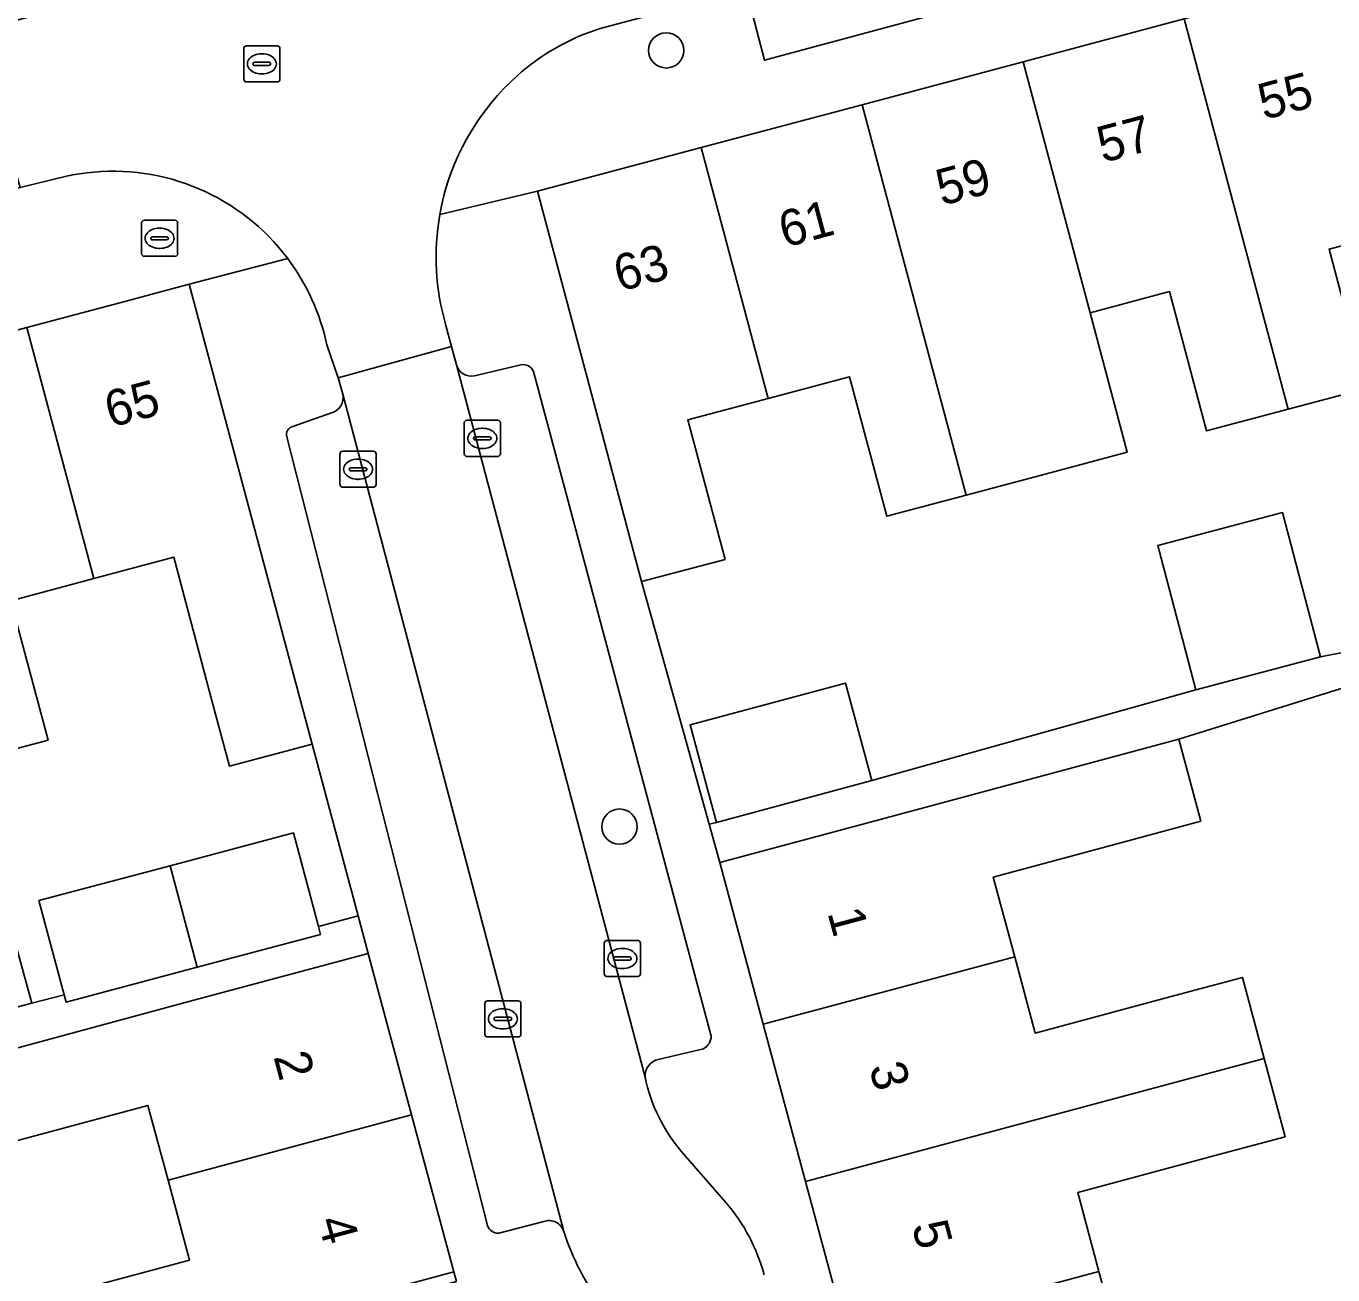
# Model space of a CAD drawing. Extents: x 162542 to 163147, y 380779 to 381521.
# Drawn here: x 162907.17 to 162943.37, y 381061.15 to 381095.77 of the extents above; entities that cross this region are included whole.
import ezdxf

# ---------------------------------------------------------------- set-up
doc = ezdxf.new("R2010")
doc.units = 0
for name, color, linetype in [('IMGEO_Boom', 7, 'Continuous'), ('IMGEO_Brandkraan', 7, 'Continuous'), ('IMGEO_Erf', 7, 'Continuous'), ('IMGEO_Kolk', 7, 'Continuous'), ('IMGEO_Muur', 7, 'Continuous'), ('IMGEO_Pand', 7, 'Continuous'), ('IMGEO_Pand_nummerreeks', 7, 'Continuous'), ('IMGEO_Parkeervlak_open', 7, 'Continuous'), ('IMGEO_Rijbaan_lokaal_open', 7, 'Continuous'), ('IMGEO_Rioolput', 7, 'Continuous'), ('IMGEO_Voetpad_open', 7, 'Continuous')]:
    doc.layers.add(name, color=color, linetype=linetype)

msp = doc.modelspace()

# ---------------------------------------------------------------- linework, layer by layer
at = {"layer": 'IMGEO_Boom'}
for centre in [(162924.902, 381095.095), (162923.608, 381073.577)]:
    msp.add_circle(centre, 0.489, dxfattribs=at)
at = {"layer": 'IMGEO_Brandkraan'}
for p, q in [((162910.364, 381089.46), (162910.364, 381090.312)), ((162910.439, 381090.386), (162911.291, 381090.386)), ((162910.852, 381090.166), (162910.877, 381090.166)), ((162911.365, 381090.312), (162911.365, 381089.46)), ((162910.623, 381089.88), (162910.623, 381089.892)), ((162911.061, 381089.843), (162910.663, 381089.843)), ((162910.666, 381089.929), (162911.064, 381089.929)), ((162911.107, 381089.892), (162911.107, 381089.88)), ((162911.291, 381089.386), (162910.439, 381089.386)), ((162910.875, 381089.606), (162910.85, 381089.606))]:
    msp.add_line(p, q, dxfattribs=at)
for points in [[(162910.364, 381089.46), (162910.364, 381090.312)], [(162910.439, 381090.386), (162911.291, 381090.386)], [(162911.365, 381090.312), (162911.365, 381089.46)], [(162911.291, 381089.386), (162910.439, 381089.386)]]:
    msp.add_lwpolyline(points, dxfattribs=at)
for centre, radius, start, end in [((162910.441, 381090.31), 0.0765, 91.552, 178.448), ((162910.441, 381090.31), 0.0765, 91.552, 178.448), ((162911.289, 381090.31), 0.0765, 1.552, 88.448), ((162911.289, 381090.31), 0.0765, 1.552, 88.448), ((162910.663, 381089.889), 0.0403, 85.8775, 175.7526), ((162910.66, 381089.879), 0.0366, 178.938, 274.7102), ((162911.064, 381089.886), 0.043, 264.8664, 352.4533), ((162911.068, 381089.891), 0.0386, 1.7309, 96.639), ((162910.441, 381089.462), 0.0765, 181.552, 268.448), ((162910.441, 381089.462), 0.0765, 181.552, 268.448), ((162911.289, 381089.462), 0.0765, 271.552, 358.448), ((162911.289, 381089.462), 0.0765, 271.552, 358.448)]:
    msp.add_arc(centre, radius, start, end, dxfattribs=at)
for centre, major_axis, ratio, start_param, end_param in [((162910.851, 381089.886), (-0.387, 0.002), 0.722429, 4.712389, 7.853982), ((162910.876, 381089.886), (-0.39, 0.002), 0.717154, 1.570796, 4.712389)]:
    msp.add_ellipse(centre, major_axis=major_axis, ratio=ratio, start_param=start_param, end_param=end_param, dxfattribs=at)
at = {"layer": 'IMGEO_Erf'}
for points in [[(162945.569, 381090.202), (162943.27, 381089.589), (162944.3, 381085.724), (162942.136, 381085.147), (162939.875, 381084.544), (162938.845, 381088.409), (162936.646, 381087.823), (162937.675, 381083.956), (162935.401, 381083.351), (162933.214, 381082.768), (162931.015, 381082.181), (162929.985, 381086.046), (162927.724, 381085.443), (162925.501, 381084.85), (162926.531, 381080.985), (162924.22, 381080.368), (162925.34, 381076.336), (162926.089, 381073.641), (162926.293, 381073.693), (162925.565, 381076.397), (162929.871, 381077.556), (162930.599, 381074.852), (162939.577, 381077.373), (162938.521, 381081.37), (162941.975, 381082.283), (162943.031, 381078.285), (162944.574, 381078.593)], [(162906.521, 381071.616), (162907.32, 381068.682), (162908.219, 381068.913), (162907.522, 381071.526), (162911.157, 381072.494), (162914.571, 381073.403), (162915.263, 381070.808), (162916.365, 381071.103), (162916.364, 381071.105), (162915.089, 381075.867), (162912.8, 381075.256), (162912.287, 381077.179), (162911.256, 381081.044), (162909.038, 381080.452), (162906.743, 381079.84), (162907.774, 381075.975), (162905.623, 381075.401)], [(162949.589, 381059.97), (162948.434, 381064.339), (162947.28, 381068.705), (162946.126, 381073.072), (162944.876, 381077.8), (162939.108, 381076.001), (162939.716, 381073.724), (162937.801, 381073.209), (162933.966, 381072.177), (162934.559, 381069.971), (162935.129, 381067.853), (162938.991, 381068.892), (162940.87, 381069.398), (162941.471, 381067.148), (162942.049, 381064.981), (162940.178, 381064.477), (162936.303, 381063.434), (162936.892, 381061.244), (162937.479, 381059.064)], [(162905.96, 381060.019), (162907.728, 381060.495), (162911.694, 381061.562), (162911.099, 381063.772), (162910.541, 381065.848), (162906.583, 381064.783)]]:
    msp.add_lwpolyline(points, dxfattribs=at)
at = {"layer": 'IMGEO_Kolk'}
for p, q in [((162919.306, 381083.914), (162919.306, 381084.766)), ((162919.381, 381084.84), (162920.233, 381084.84)), ((162920.307, 381084.766), (162920.307, 381083.914)), ((162919.565, 381084.334), (162919.565, 381084.346)), ((162919.608, 381084.383), (162920.006, 381084.383)), ((162919.794, 381084.62), (162919.819, 381084.62)), ((162920.049, 381084.346), (162920.049, 381084.334)), ((162915.938, 381083.984), (162916.79, 381083.984)), ((162920.003, 381084.297), (162919.605, 381084.297)), ((162919.817, 381084.06), (162919.792, 381084.06)), ((162915.863, 381083.058), (162915.863, 381083.91)), ((162916.351, 381083.764), (162916.376, 381083.764)), ((162916.864, 381083.91), (162916.864, 381083.058)), ((162920.233, 381083.84), (162919.381, 381083.84)), ((162916.122, 381083.478), (162916.122, 381083.49)), ((162916.56, 381083.441), (162916.162, 381083.441)), ((162916.165, 381083.527), (162916.563, 381083.527)), ((162916.606, 381083.49), (162916.606, 381083.478)), ((162916.79, 381082.984), (162915.938, 381082.984)), ((162916.374, 381083.204), (162916.349, 381083.204)), ((162923.186, 381069.496), (162923.186, 381070.348)), ((162923.261, 381070.422), (162924.113, 381070.422)), ((162923.674, 381070.202), (162923.699, 381070.202)), ((162924.187, 381070.348), (162924.187, 381069.496)), ((162923.445, 381069.916), (162923.445, 381069.928)), ((162923.883, 381069.879), (162923.485, 381069.879)), ((162923.488, 381069.965), (162923.886, 381069.965)), ((162923.929, 381069.928), (162923.929, 381069.916)), ((162923.697, 381069.642), (162923.672, 381069.642)), ((162924.113, 381069.422), (162923.261, 381069.422)), ((162919.951, 381068.748), (162920.803, 381068.748)), ((162919.876, 381067.822), (162919.876, 381068.674)), ((162920.364, 381068.528), (162920.389, 381068.528)), ((162920.877, 381068.674), (162920.877, 381067.822)), ((162920.135, 381068.242), (162920.135, 381068.254)), ((162920.573, 381068.205), (162920.175, 381068.205)), ((162920.178, 381068.291), (162920.576, 381068.291)), ((162920.619, 381068.254), (162920.619, 381068.242)), ((162920.803, 381067.748), (162919.951, 381067.748)), ((162920.387, 381067.968), (162920.362, 381067.968))]:
    msp.add_line(p, q, dxfattribs=at)
for points in [[(162919.306, 381083.914), (162919.306, 381084.766)], [(162919.381, 381084.84), (162920.233, 381084.84)], [(162920.307, 381084.766), (162920.307, 381083.914)], [(162915.938, 381083.984), (162916.79, 381083.984)], [(162915.863, 381083.058), (162915.863, 381083.91)], [(162916.864, 381083.91), (162916.864, 381083.058)], [(162920.233, 381083.84), (162919.381, 381083.84)], [(162916.79, 381082.984), (162915.938, 381082.984)], [(162923.186, 381069.496), (162923.186, 381070.348)], [(162923.261, 381070.422), (162924.113, 381070.422)], [(162924.187, 381070.348), (162924.187, 381069.496)], [(162924.113, 381069.422), (162923.261, 381069.422)], [(162919.951, 381068.748), (162920.803, 381068.748)], [(162919.876, 381067.822), (162919.876, 381068.674)], [(162920.877, 381068.674), (162920.877, 381067.822)], [(162920.803, 381067.748), (162919.951, 381067.748)]]:
    msp.add_lwpolyline(points, dxfattribs=at)
for centre, radius, start, end in [((162919.383, 381084.764), 0.0765, 91.552, 178.448), ((162919.383, 381084.764), 0.0765, 91.552, 178.448), ((162920.231, 381084.764), 0.0765, 1.552, 88.448), ((162920.231, 381084.764), 0.0765, 1.552, 88.448), ((162919.605, 381084.343), 0.0403, 85.8775, 175.7526), ((162919.602, 381084.333), 0.0366, 178.938, 274.7102), ((162920.006, 381084.34), 0.043, 264.8664, 352.4533), ((162920.01, 381084.345), 0.0386, 1.7309, 96.639), ((162915.94, 381083.908), 0.0765, 91.552, 178.448), ((162915.94, 381083.908), 0.0765, 91.552, 178.448), ((162916.788, 381083.908), 0.0765, 1.552, 88.448), ((162916.788, 381083.908), 0.0765, 1.552, 88.448), ((162919.383, 381083.916), 0.0765, 181.552, 268.448), ((162919.383, 381083.916), 0.0765, 181.552, 268.448), ((162920.231, 381083.916), 0.0765, 271.552, 358.448), ((162920.231, 381083.916), 0.0765, 271.552, 358.448), ((162916.162, 381083.487), 0.0403, 85.8775, 175.7526), ((162916.159, 381083.477), 0.0366, 178.938, 274.7102), ((162916.563, 381083.484), 0.043, 264.8664, 352.4533), ((162916.567, 381083.489), 0.0386, 1.7309, 96.639), ((162915.94, 381083.06), 0.0765, 181.552, 268.448), ((162915.94, 381083.06), 0.0765, 181.552, 268.448), ((162916.788, 381083.06), 0.0765, 271.552, 358.448), ((162916.788, 381083.06), 0.0765, 271.552, 358.448), ((162923.263, 381070.346), 0.0765, 91.552, 178.448), ((162923.263, 381070.346), 0.0765, 91.552, 178.448), ((162924.111, 381070.346), 0.0765, 1.552, 88.448), ((162924.111, 381070.346), 0.0765, 1.552, 88.448), ((162923.485, 381069.925), 0.0403, 85.8775, 175.7526), ((162923.482, 381069.915), 0.0366, 178.938, 274.7102), ((162923.886, 381069.922), 0.043, 264.8664, 352.4533), ((162923.89, 381069.927), 0.0386, 1.7309, 96.639), ((162923.263, 381069.498), 0.0765, 181.552, 268.448), ((162923.263, 381069.498), 0.0765, 181.552, 268.448), ((162924.111, 381069.498), 0.0765, 271.552, 358.448), ((162924.111, 381069.498), 0.0765, 271.552, 358.448), ((162919.953, 381068.672), 0.0765, 91.552, 178.448), ((162919.953, 381068.672), 0.0765, 91.552, 178.448), ((162920.801, 381068.672), 0.0765, 1.552, 88.448), ((162920.801, 381068.672), 0.0765, 1.552, 88.448), ((162920.175, 381068.251), 0.0403, 85.8775, 175.7526), ((162920.172, 381068.241), 0.0366, 178.938, 274.7102), ((162920.576, 381068.248), 0.043, 264.8664, 352.4533), ((162920.58, 381068.253), 0.0386, 1.7309, 96.639), ((162919.953, 381067.824), 0.0765, 181.552, 268.448), ((162919.953, 381067.824), 0.0765, 181.552, 268.448), ((162920.801, 381067.824), 0.0765, 271.552, 358.448), ((162920.801, 381067.824), 0.0765, 271.552, 358.448)]:
    msp.add_arc(centre, radius, start, end, dxfattribs=at)
for centre, major_axis, ratio, start_param, end_param in [((162919.793, 381084.34), (-0.387, 0.002), 0.722429, 4.712389, 7.853982), ((162919.818, 381084.34), (-0.39, 0.002), 0.717154, 1.570796, 4.712389), ((162916.35, 381083.484), (-0.387, 0.002), 0.722429, 4.712389, 7.853982), ((162916.375, 381083.484), (-0.39, 0.002), 0.717154, 1.570796, 4.712389), ((162923.673, 381069.922), (-0.387, 0.002), 0.722429, 4.712389, 7.853982), ((162923.698, 381069.922), (-0.39, 0.002), 0.717154, 1.570796, 4.712389), ((162920.363, 381068.248), (-0.387, 0.002), 0.722429, 4.712389, 7.853982), ((162920.388, 381068.248), (-0.39, 0.002), 0.717154, 1.570796, 4.712389)]:
    msp.add_ellipse(centre, major_axis=major_axis, ratio=ratio, start_param=start_param, end_param=end_param, dxfattribs=at)
at = {"layer": 'IMGEO_Muur'}
for points in [[(162924.22, 381080.368), (162925.34, 381076.336)], [(162915.089, 381075.867), (162916.364, 381071.105)]]:
    msp.add_lwpolyline(points, dxfattribs=at)
at = {"layer": 'IMGEO_Pand'}
for points in [[(162943.717, 381097.16), (162939.255, 381095.97), (162942.136, 381085.147), (162944.3, 381085.724), (162943.27, 381089.589), (162945.569, 381090.202)], [(162942.136, 381085.147), (162939.255, 381095.97), (162934.794, 381094.78), (162936.646, 381087.823), (162938.845, 381088.409), (162939.875, 381084.544)], [(162935.401, 381083.351), (162937.675, 381083.956), (162936.646, 381087.823), (162934.794, 381094.78), (162930.334, 381093.59), (162933.214, 381082.768)], [(162927.724, 381085.443), (162929.985, 381086.046), (162931.015, 381082.181), (162933.214, 381082.768), (162930.334, 381093.59), (162925.872, 381092.4)], [(162927.724, 381085.443), (162925.872, 381092.4), (162921.334, 381091.19), (162924.22, 381080.368), (162926.531, 381080.985), (162925.501, 381084.85)], [(162909.038, 381080.452), (162911.256, 381081.044), (162912.287, 381077.179), (162912.8, 381075.256), (162915.089, 381075.867), (162914.576, 381077.79), (162911.688, 381088.611), (162909.899, 381088.134), (162907.185, 381087.409)], [(162909.038, 381080.452), (162907.185, 381087.409), (162902.741, 381086.224), (162905.623, 381075.401), (162907.774, 381075.975), (162906.743, 381079.84)], [(162938.521, 381081.37), (162939.577, 381077.373), (162943.031, 381078.285), (162941.975, 381082.283)], [(162929.871, 381077.556), (162925.565, 381076.397), (162926.293, 381073.693), (162930.599, 381074.852)], [(162927.588, 381068.102), (162934.559, 381069.971), (162933.966, 381072.177), (162937.801, 381073.209), (162939.716, 381073.724), (162939.108, 381076.001), (162937.189, 381075.485), (162931.213, 381073.877), (162926.384, 381072.578)], [(162911.157, 381072.494), (162911.907, 381069.679), (162915.321, 381070.589), (162915.263, 381070.808), (162914.571, 381073.403)], [(162911.157, 381072.494), (162907.522, 381071.526), (162908.219, 381068.913), (162908.272, 381068.712), (162911.907, 381069.679)], [(162902.958, 381067.529), (162907.32, 381068.682), (162906.521, 381071.616), (162902.174, 381070.473)], [(162911.099, 381063.772), (162917.847, 381065.589), (162916.644, 381070.061), (162911.816, 381068.762), (162905.938, 381067.18), (162904.168, 381066.704), (162904.811, 381064.306), (162906.583, 381064.783), (162910.541, 381065.848)], [(162928.762, 381063.741), (162941.471, 381067.148), (162940.87, 381069.398), (162938.991, 381068.892), (162935.129, 381067.853), (162934.559, 381069.971), (162927.588, 381068.102)], [(162929.936, 381059.379), (162936.892, 381061.244), (162936.303, 381063.434), (162940.178, 381064.477), (162942.049, 381064.981), (162941.471, 381067.148), (162928.762, 381063.741)], [(162906.535, 381057.873), (162919.019, 381061.234), (162917.847, 381065.589), (162911.099, 381063.772), (162911.694, 381061.562), (162907.728, 381060.495), (162905.96, 381060.019)], [(162907.702, 381053.516), (162908.93, 381053.847), (162918.76, 381056.494), (162917.66, 381060.581), (162919.091, 381060.966), (162919.019, 381061.234), (162906.535, 381057.873), (162904.854, 381057.317), (162905.457, 381055.091), (162907.172, 381055.553)], [(162929.936, 381059.379), (162931.109, 381055.017), (162943.801, 381058.419), (162943.217, 381060.607), (162941.328, 381060.099), (162937.479, 381059.064), (162936.892, 381061.244)]]:
    msp.add_lwpolyline(points, close=True, dxfattribs=at)
at = {"layer": 'IMGEO_Parkeervlak_open'}
for points in [[(162951.56, 381103.341), (162927.114, 381096.779), (162927.625, 381094.823), (162951.704, 381101.308)], [(162919.088, 381086.378), (162924.319, 381066.635)], [(162920.877, 381086.382), (162919.591, 381086.073)], [(162926.151, 381067.771), (162921.229, 381086.197)], [(162922.061, 381062.358), (162915.939, 381085.565)], [(162915.632, 381085.043), (162914.554, 381084.668)], [(162914.388, 381084.382), (162919.947, 381062.518)], [(162924.683, 381067.125), (162925.936, 381067.421)], [(162920.264, 381062.303), (162921.509, 381062.628)]]:
    msp.add_lwpolyline(points, dxfattribs=at)
for centre, radius, start, end in [((162919.5, 381086.49), 0.427, 195.2611, 282.2768), ((162920.925, 381086.045), 0.34, 26.5206, 98.0294), ((162915.496, 381085.474), 0.452, 287.486, 11.5925), ((162914.606, 381084.447), 0.227, 103.1788, 196.5577), ((162925.739, 381067.783), 0.412, 298.5413, 358.3351), ((162924.777, 381066.675), 0.46, 101.7746, 185.0113), ((162921.658, 381062.234), 0.421, 17.0736, 110.7971), ((162920.252, 381062.626), 0.323, 199.5326, 272.1745)]:
    msp.add_arc(centre, radius, start, end, dxfattribs=at)
at = {"layer": 'IMGEO_Rijbaan_lokaal_open'}
for points in [[(162923.072, 381095.703), (162927.114, 381096.779), (162951.56, 381103.341)], [(162923.757, 381100.428), (162922.875, 381100.201), (162907.674, 381096.138), (162905.759, 381095.626), (162906.998, 381091.296), (162908.323, 381091.615)], [(162920.394, 381094.026), (162920.769, 381094.389)], [(162915.497, 381086.929), (162915.808, 381086.016), (162918.952, 381086.888), (162918.798, 381087.468)], [(162924.319, 381066.635), (162919.088, 381086.378), (162918.952, 381086.888), (162915.808, 381086.016), (162915.939, 381085.565), (162922.061, 381062.358)], [(162926.554, 381063.156), (162925.366, 381064.526)]]:
    msp.add_lwpolyline(points, dxfattribs=at)
for centre, radius, start, end in [((162924.995, 381089.657), 6.345, 107.6467, 131.768), ((162925.259, 381089.373), 6.732, 136.2746, 169.9648), ((162909.636, 381085.321), 6.43, 97.0376, 101.7809), ((162909.574, 381085.696), 6.05, 36.8734, 96.8935), ((162925.278, 381089.365), 6.752, 169.928, 196.3203), ((162909.561, 381085.69), 6.064, 11.7881, 36.8402), ((162928.791, 381067.541), 4.563, 191.4488, 221.3548), ((162922.731, 381059.854), 5.052, 14.8726, 40.8116), ((162929.054, 381064.634), 7.354, 198.0288, 216.3897)]:
    msp.add_arc(centre, radius, start, end, dxfattribs=at)
at = {"layer": 'IMGEO_Rioolput'}
for p, q in [((162913.273, 381095.221), (162914.125, 381095.221)), ((162913.198, 381094.295), (162913.198, 381095.147)), ((162913.686, 381095.001), (162913.711, 381095.001)), ((162914.199, 381095.147), (162914.199, 381094.295)), ((162913.457, 381094.715), (162913.457, 381094.727)), ((162913.895, 381094.678), (162913.497, 381094.678)), ((162913.5, 381094.764), (162913.898, 381094.764)), ((162913.709, 381094.441), (162913.684, 381094.441)), ((162913.941, 381094.727), (162913.941, 381094.715)), ((162914.125, 381094.221), (162913.273, 381094.221))]:
    msp.add_line(p, q, dxfattribs=at)
for points in [[(162913.273, 381095.221), (162914.125, 381095.221)], [(162913.198, 381094.295), (162913.198, 381095.147)], [(162914.199, 381095.147), (162914.199, 381094.295)], [(162914.125, 381094.221), (162913.273, 381094.221)]]:
    msp.add_lwpolyline(points, dxfattribs=at)
for centre, radius, start, end in [((162913.275, 381095.145), 0.0765, 91.552, 178.448), ((162913.275, 381095.145), 0.0765, 91.552, 178.448), ((162914.123, 381095.145), 0.0765, 1.552, 88.448), ((162914.123, 381095.145), 0.0765, 1.552, 88.448), ((162913.497, 381094.724), 0.0403, 85.8775, 175.7526), ((162913.494, 381094.714), 0.0366, 178.938, 274.7102), ((162913.898, 381094.721), 0.043, 264.8664, 352.4533), ((162913.902, 381094.726), 0.0386, 1.7309, 96.639), ((162913.275, 381094.297), 0.0765, 181.552, 268.448), ((162913.275, 381094.297), 0.0765, 181.552, 268.448), ((162914.123, 381094.297), 0.0765, 271.552, 358.448), ((162914.123, 381094.297), 0.0765, 271.552, 358.448)]:
    msp.add_arc(centre, radius, start, end, dxfattribs=at)
for centre, major_axis, ratio, start_param, end_param in [((162913.685, 381094.721), (-0.387, 0.002), 0.722429, 4.712389, 7.853982), ((162913.71, 381094.721), (-0.39, 0.002), 0.717154, 1.570796, 4.712389)]:
    msp.add_ellipse(centre, major_axis=major_axis, ratio=ratio, start_param=start_param, end_param=end_param, dxfattribs=at)
at = {"layer": 'IMGEO_Voetpad_open'}
for points in [[(162918.63, 381090.546), (162921.334, 381091.19), (162925.872, 381092.4), (162930.334, 381093.59), (162934.794, 381094.78), (162939.255, 381095.97), (162943.717, 381097.16), (162948.177, 381098.349), (162952.638, 381099.539), (162957.099, 381100.729), (162961.56, 381101.919), (162965.956, 381103.091), (162968.608, 381103.76)], [(162951.704, 381101.308), (162927.625, 381094.823), (162927.114, 381096.779), (162923.072, 381095.703)], [(162920.769, 381094.389), (162920.394, 381094.026)], [(162908.323, 381091.615), (162906.998, 381091.296), (162906.488, 381091.158), (162906.341, 381091.119)], [(162936.977, 381033.208), (162935.804, 381037.57), (162934.63, 381041.931), (162933.456, 381046.294), (162932.283, 381050.654), (162931.109, 381055.017), (162929.936, 381059.379), (162928.762, 381063.741), (162927.588, 381068.102), (162926.384, 381072.578), (162926.089, 381073.641), (162925.34, 381076.336), (162924.22, 381080.368), (162921.334, 381091.19), (162918.63, 381090.546)], [(162864.518, 381076.093), (162867.103, 381076.714), (162871.63, 381077.922), (162876.074, 381079.108), (162880.519, 381080.294), (162884.963, 381081.48), (162889.408, 381082.666), (162893.852, 381083.852), (162898.297, 381085.038), (162902.741, 381086.224), (162907.185, 381087.409), (162909.899, 381088.134), (162911.688, 381088.611), (162914.414, 381089.326)], [(162914.414, 381089.326), (162911.688, 381088.611), (162914.576, 381077.79), (162915.089, 381075.867), (162916.364, 381071.105), (162916.365, 381071.103), (162916.644, 381070.061), (162917.847, 381065.589), (162919.019, 381061.234), (162919.091, 381060.966), (162917.66, 381060.581), (162918.76, 381056.494), (162919.932, 381052.138), (162921.104, 381047.783), (162922.276, 381043.428), (162923.447, 381039.073), (162924.619, 381034.718)], [(162918.798, 381087.468), (162918.952, 381086.888), (162919.088, 381086.378)], [(162915.939, 381085.565), (162915.808, 381086.016), (162915.497, 381086.929)], [(162919.591, 381086.073), (162920.877, 381086.382)], [(162921.229, 381086.197), (162926.151, 381067.771)], [(162914.554, 381084.668), (162915.632, 381085.043)], [(162919.947, 381062.518), (162914.388, 381084.382)], [(162966.249, 381084.305), (162962.567, 381083.332), (162960.856, 381083.06), (162957.285, 381082.08), (162952.833, 381080.859), (162948.381, 381079.637), (162944.574, 381078.593), (162943.031, 381078.285), (162939.577, 381077.373), (162930.599, 381074.852), (162926.293, 381073.693), (162926.089, 381073.641), (162926.384, 381072.578), (162931.213, 381073.877), (162937.189, 381075.485), (162939.108, 381076.001), (162944.876, 381077.8), (162948.119, 381078.661), (162949.366, 381073.941), (162950.521, 381069.574), (162951.675, 381065.207), (162952.83, 381060.839)], [(162905.938, 381067.18), (162911.816, 381068.762), (162916.644, 381070.061), (162916.365, 381071.103), (162915.263, 381070.808), (162915.321, 381070.589), (162911.907, 381069.679), (162908.272, 381068.712), (162908.219, 381068.913), (162907.32, 381068.682), (162902.958, 381067.529)], [(162925.936, 381067.421), (162924.683, 381067.125)], [(162925.366, 381064.526), (162926.554, 381063.156)], [(162921.509, 381062.628), (162920.264, 381062.303)]]:
    msp.add_lwpolyline(points, dxfattribs=at)
for centre, radius, start, end in [((162924.995, 381089.657), 6.345, 107.6467, 131.768), ((162925.259, 381089.373), 6.732, 136.2746, 169.9648), ((162909.636, 381085.321), 6.43, 97.0376, 101.7809), ((162909.574, 381085.696), 6.05, 36.8734, 96.8935), ((162925.278, 381089.365), 6.752, 169.928, 196.3203), ((162909.561, 381085.69), 6.064, 11.7881, 36.8402), ((162919.5, 381086.49), 0.427, 195.2611, 282.2768), ((162920.925, 381086.045), 0.34, 26.5206, 98.0294), ((162915.496, 381085.474), 0.452, 287.486, 11.5925), ((162914.606, 381084.447), 0.227, 103.1788, 196.5577), ((162925.739, 381067.783), 0.412, 298.5413, 358.3351), ((162924.777, 381066.675), 0.46, 101.7746, 185.0113), ((162928.791, 381067.541), 4.563, 191.4488, 221.3548), ((162922.731, 381059.854), 5.052, 14.8726, 40.8116), ((162921.658, 381062.234), 0.421, 17.0736, 110.7971), ((162920.252, 381062.626), 0.323, 199.5326, 272.1745), ((162929.054, 381064.634), 7.354, 198.0288, 216.3897)]:
    msp.add_arc(centre, radius, start, end, dxfattribs=at)

# ---------------------------------------------------------------- texts
at = {"layer": 'IMGEO_Pand_nummerreeks'}
for s, rotation, p in [('55', 14.9336, (162941.46, 381093.163)), ('57', 14.9336, (162936.998, 381091.973)), ('59', 14.9336, (162932.536, 381090.783)), ('61', 14.9336, (162928.184, 381089.622)), ('63', 14.9336, (162923.611, 381088.403)), ('65', 14.9406, (162909.505, 381084.634)), ('1', 285.0598, (162929.366, 381071.192)), ('2', 285.0588, (162914.016, 381067.203)), ('3', 285.0598, (162930.519, 381066.909)), ('4', 285.0588, (162915.24, 381062.653)), ('5', 285.0598, (162931.701, 381062.515))]:
    msp.add_text(s, height=1, rotation=rotation, dxfattribs=at).set_placement(p)

doc.saveas('drawing.dxf')
